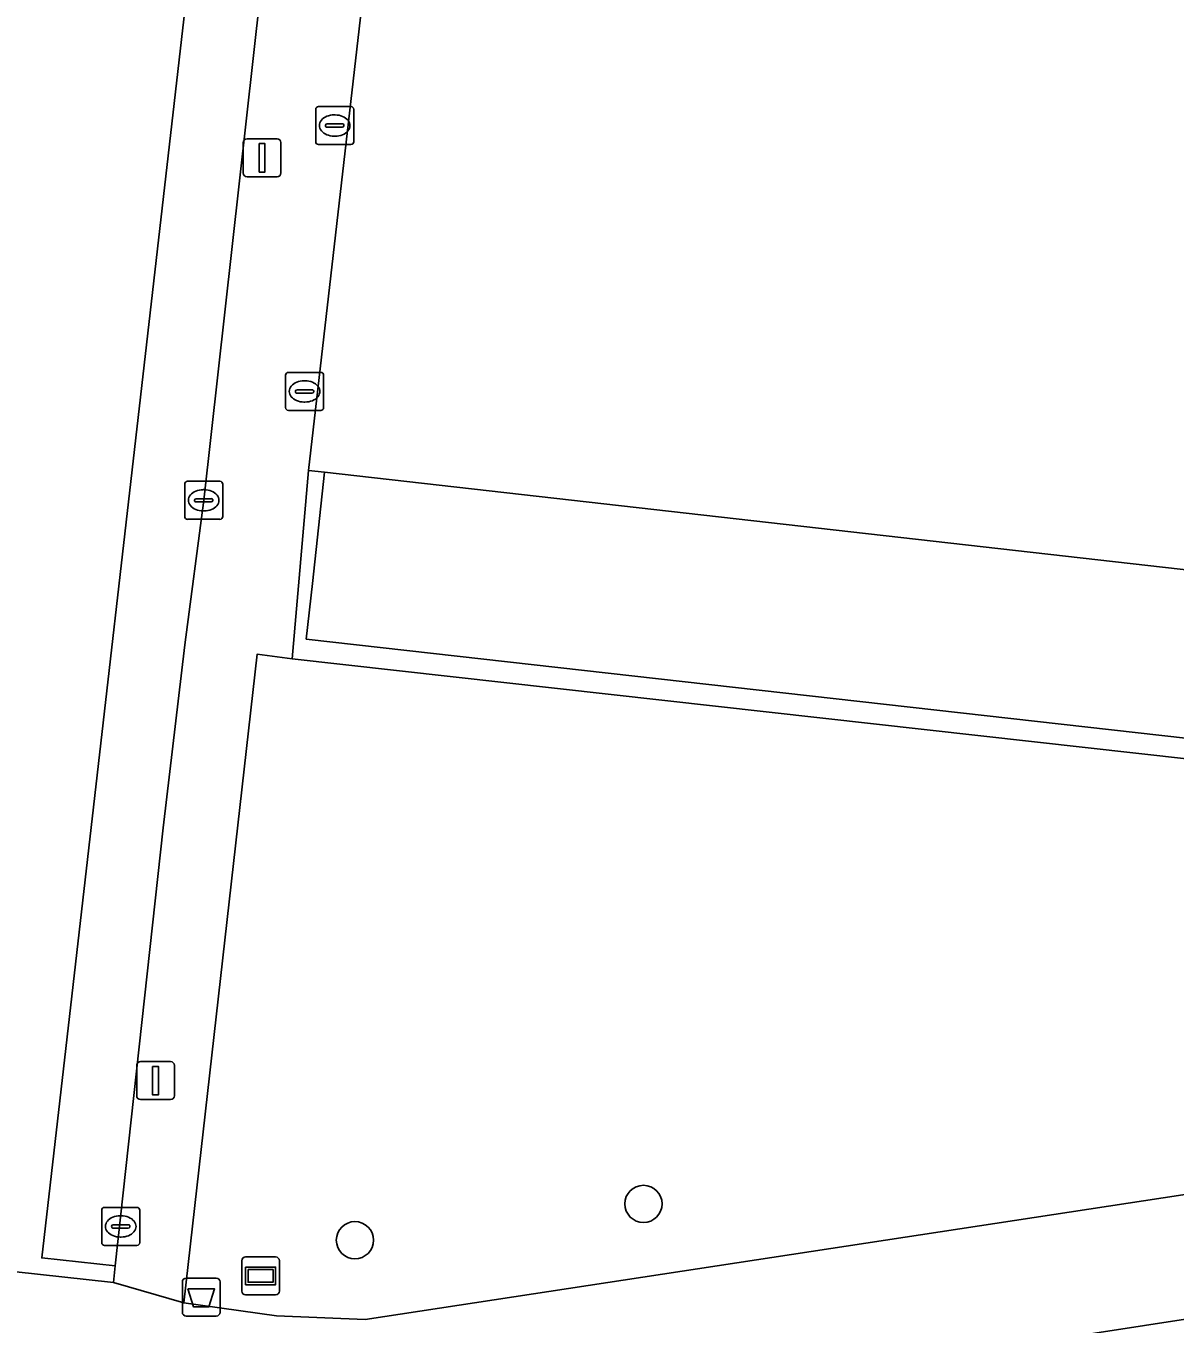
# Model space of a CAD drawing. Extents: x 162026 to 163502, y 387295 to 388169.
# Drawn here: x 162467.48 to 162497.7, y 387545.77 to 387579.9 of the extents above; entities that cross this region are included whole.
import ezdxf

# ---------------------------------------------------------------- set-up
doc = ezdxf.new("R2010")
doc.units = 0
for name, color, linetype in [('IMGEO_Afvalbak', 7, 'Continuous'), ('IMGEO_Boom', 7, 'Continuous'), ('IMGEO_Groenvoorziening', 7, 'Continuous'), ('IMGEO_Informatiebord', 7, 'Continuous'), ('IMGEO_Kolk', 7, 'Continuous'), ('IMGEO_Lichtmast', 7, 'Continuous'), ('IMGEO_Pand', 7, 'Continuous'), ('IMGEO_Parkeervlak_open', 7, 'Continuous'), ('IMGEO_Rijbaan_lokaal_gesloten', 7, 'Continuous'), ('IMGEO_Rijbaan_lokaal_open', 7, 'Continuous'), ('IMGEO_Voetpad_open', 7, 'Continuous')]:
    doc.layers.add(name, color=color, linetype=linetype)

msp = doc.modelspace()

# ---------------------------------------------------------------- linework, layer by layer
at = {"layer": 'IMGEO_Afvalbak'}
for p, q in [((162471.592, 387546.076), (162471.592, 387546.876)), ((162471.592, 387546.876), (162471.592, 387546.076)), ((162471.692, 387546.976), (162472.482, 387546.976)), ((162472.482, 387546.976), (162471.692, 387546.976)), ((162472.582, 387546.876), (162472.582, 387546.076)), ((162472.582, 387546.076), (162472.582, 387546.876)), ((162472.482, 387545.976), (162471.692, 387545.976)), ((162471.692, 387545.976), (162472.482, 387545.976))]:
    msp.add_line(p, q, dxfattribs=at)
msp.add_lwpolyline([(162471.735, 387546.69), (162472.439, 387546.69), (162472.29, 387546.22), (162471.884, 387546.22), (162471.735, 387546.69)], dxfattribs=at)
for centre, start, end in [((162471.692, 387546.876), 90, 180), ((162471.692, 387546.876), 90, 180), ((162472.482, 387546.876), 0, 90), ((162472.482, 387546.876), 360, 90), ((162471.692, 387546.076), 180, 270), ((162471.692, 387546.076), 180, 270), ((162472.482, 387546.076), 270, 0), ((162472.482, 387546.076), 270, 0)]:
    msp.add_arc(centre, 0.1, start, end, dxfattribs=at)
at = {"layer": 'IMGEO_Boom'}
for centre in [(162483.718, 387548.926), (162476.13, 387547.971)]:
    msp.add_circle(centre, 0.489, dxfattribs=at)
at = {"layer": 'IMGEO_Groenvoorziening'}
for points in [[(162500, 387560.95), (162474.852, 387563.778), (162475.013, 387565.245), (162475.334, 387568.167), (162474.912, 387568.215), (162474.484, 387563.262), (162521.755, 387557.974), (162521.891, 387558.487)], [(162523.126, 387563.146), (162521.057, 387567.837), (162517.955, 387566.473), (162519.338, 387563.182), (162500, 387565.373), (162475.334, 387568.167), (162475.013, 387565.245), (162474.852, 387563.778), (162500, 387560.95), (162521.891, 387558.487)], [(162476.397, 387545.889), (162520.325, 387552.581), (162521.018, 387555.195), (162521.755, 387557.974), (162474.484, 387563.262), (162473.555, 387563.381), (162471.635, 387546.324), (162474.068, 387545.984)]]:
    msp.add_lwpolyline(points, close=True, dxfattribs=at)
at = {"layer": 'IMGEO_Informatiebord'}
for p, q in [((162473.153, 387546.632), (162473.153, 387547.432)), ((162473.153, 387547.432), (162473.153, 387546.632)), ((162473.253, 387547.532), (162474.043, 387547.532)), ((162474.043, 387547.532), (162473.253, 387547.532)), ((162474.143, 387547.432), (162474.143, 387546.632)), ((162474.143, 387546.632), (162474.143, 387547.432)), ((162474.043, 387546.532), (162473.253, 387546.532)), ((162473.253, 387546.532), (162474.043, 387546.532))]:
    msp.add_line(p, q, dxfattribs=at)
for points in [[(162473.254, 387547.264), (162474.042, 387547.264), (162474.042, 387546.8), (162473.254, 387546.8), (162473.254, 387547.264)], [(162473.319, 387547.199), (162473.319, 387546.865), (162473.977, 387546.865), (162473.977, 387547.199), (162473.319, 387547.199)]]:
    msp.add_lwpolyline(points, dxfattribs=at)
for centre, start, end in [((162473.253, 387547.432), 90, 180), ((162473.253, 387547.432), 90, 180), ((162474.043, 387547.432), 0, 90), ((162474.043, 387547.432), 360, 90), ((162473.253, 387546.632), 180, 270), ((162473.253, 387546.632), 180, 270), ((162474.043, 387546.632), 270, 0), ((162474.043, 387546.632), 270, 0)]:
    msp.add_arc(centre, 0.1, start, end, dxfattribs=at)
at = {"layer": 'IMGEO_Kolk'}
for p, q in [((162475.173, 387577.785), (162476.025, 387577.785)), ((162475.098, 387576.859), (162475.098, 387577.711)), ((162475.586, 387577.565), (162475.611, 387577.565)), ((162476.099, 387577.711), (162476.099, 387576.859)), ((162475.357, 387577.279), (162475.357, 387577.291)), ((162475.795, 387577.242), (162475.397, 387577.242)), ((162475.4, 387577.328), (162475.798, 387577.328)), ((162475.841, 387577.291), (162475.841, 387577.279)), ((162476.025, 387576.785), (162475.173, 387576.785)), ((162475.609, 387577.005), (162475.584, 387577.005)), ((162474.305, 387569.866), (162474.305, 387570.718)), ((162474.38, 387570.792), (162475.232, 387570.792)), ((162475.306, 387570.718), (162475.306, 387569.866)), ((162474.564, 387570.286), (162474.564, 387570.298)), ((162474.607, 387570.335), (162475.005, 387570.335)), ((162474.793, 387570.572), (162474.818, 387570.572)), ((162475.048, 387570.298), (162475.048, 387570.286)), ((162475.002, 387570.249), (162474.604, 387570.249)), ((162474.816, 387570.012), (162474.791, 387570.012)), ((162475.232, 387569.792), (162474.38, 387569.792)), ((162471.728, 387567.929), (162472.58, 387567.929)), ((162471.653, 387567.003), (162471.653, 387567.855)), ((162472.141, 387567.709), (162472.166, 387567.709)), ((162472.654, 387567.855), (162472.654, 387567.003)), ((162471.912, 387567.423), (162471.912, 387567.435)), ((162472.35, 387567.386), (162471.952, 387567.386)), ((162471.955, 387567.472), (162472.353, 387567.472)), ((162472.396, 387567.435), (162472.396, 387567.423)), ((162472.58, 387566.929), (162471.728, 387566.929)), ((162472.164, 387567.149), (162472.139, 387567.149)), ((162469.471, 387547.907), (162469.471, 387548.759)), ((162469.546, 387548.833), (162470.398, 387548.833)), ((162470.472, 387548.759), (162470.472, 387547.907)), ((162469.959, 387548.613), (162469.984, 387548.613)), ((162469.73, 387548.327), (162469.73, 387548.339)), ((162470.168, 387548.29), (162469.77, 387548.29)), ((162469.773, 387548.376), (162470.171, 387548.376)), ((162470.214, 387548.339), (162470.214, 387548.327)), ((162470.398, 387547.833), (162469.546, 387547.833)), ((162469.982, 387548.053), (162469.957, 387548.053))]:
    msp.add_line(p, q, dxfattribs=at)
for points in [[(162475.173, 387577.785), (162476.025, 387577.785)], [(162475.098, 387576.859), (162475.098, 387577.711)], [(162476.099, 387577.711), (162476.099, 387576.859)], [(162476.025, 387576.785), (162475.173, 387576.785)], [(162474.305, 387569.866), (162474.305, 387570.718)], [(162474.38, 387570.792), (162475.232, 387570.792)], [(162475.306, 387570.718), (162475.306, 387569.866)], [(162475.232, 387569.792), (162474.38, 387569.792)], [(162471.728, 387567.929), (162472.58, 387567.929)], [(162471.653, 387567.003), (162471.653, 387567.855)], [(162472.654, 387567.855), (162472.654, 387567.003)], [(162472.58, 387566.929), (162471.728, 387566.929)], [(162469.471, 387547.907), (162469.471, 387548.759)], [(162469.546, 387548.833), (162470.398, 387548.833)], [(162470.472, 387548.759), (162470.472, 387547.907)], [(162470.398, 387547.833), (162469.546, 387547.833)]]:
    msp.add_lwpolyline(points, dxfattribs=at)
for centre, radius, start, end in [((162475.175, 387577.709), 0.0765, 91.552, 178.448), ((162475.175, 387577.709), 0.0765, 91.552, 178.448), ((162476.023, 387577.709), 0.0765, 1.552, 88.448), ((162476.023, 387577.709), 0.0765, 1.552, 88.448), ((162475.397, 387577.288), 0.0403, 85.8775, 175.7526), ((162475.394, 387577.278), 0.0366, 178.938, 274.7102), ((162475.798, 387577.285), 0.043, 264.8664, 352.4533), ((162475.802, 387577.29), 0.0386, 1.7309, 96.639), ((162475.175, 387576.861), 0.0765, 181.552, 268.448), ((162475.175, 387576.861), 0.0765, 181.552, 268.448), ((162476.023, 387576.861), 0.0765, 271.552, 358.448), ((162476.023, 387576.861), 0.0765, 271.552, 358.448), ((162474.382, 387570.716), 0.0765, 91.552, 178.448), ((162474.382, 387570.716), 0.0765, 91.552, 178.448), ((162475.23, 387570.716), 0.0765, 1.552, 88.448), ((162475.23, 387570.716), 0.0765, 1.552, 88.448), ((162474.604, 387570.295), 0.0403, 85.8775, 175.7526), ((162474.601, 387570.285), 0.0366, 178.938, 274.7102), ((162475.005, 387570.292), 0.043, 264.8664, 352.4533), ((162475.009, 387570.297), 0.0386, 1.7309, 96.639), ((162474.382, 387569.868), 0.0765, 181.552, 268.448), ((162474.382, 387569.868), 0.0765, 181.552, 268.448), ((162475.23, 387569.868), 0.0765, 271.552, 358.448), ((162475.23, 387569.868), 0.0765, 271.552, 358.448), ((162471.73, 387567.853), 0.0765, 91.552, 178.448), ((162471.73, 387567.853), 0.0765, 91.552, 178.448), ((162472.578, 387567.853), 0.0765, 1.552, 88.448), ((162472.578, 387567.853), 0.0765, 1.552, 88.448), ((162471.952, 387567.432), 0.0403, 85.8775, 175.7526), ((162471.949, 387567.422), 0.0366, 178.938, 274.7102), ((162472.353, 387567.429), 0.043, 264.8664, 352.4533), ((162472.357, 387567.434), 0.0386, 1.7309, 96.639), ((162471.73, 387567.005), 0.0765, 181.552, 268.448), ((162471.73, 387567.005), 0.0765, 181.552, 268.448), ((162472.578, 387567.005), 0.0765, 271.552, 358.448), ((162472.578, 387567.005), 0.0765, 271.552, 358.448), ((162469.548, 387548.757), 0.0765, 91.552, 178.448), ((162469.548, 387548.757), 0.0765, 91.552, 178.448), ((162470.396, 387548.757), 0.0765, 1.552, 88.448), ((162470.396, 387548.757), 0.0765, 1.552, 88.448), ((162469.77, 387548.336), 0.0403, 85.8775, 175.7526), ((162469.767, 387548.326), 0.0366, 178.938, 274.7102), ((162470.171, 387548.333), 0.043, 264.8664, 352.4533), ((162470.175, 387548.338), 0.0386, 1.7309, 96.639), ((162469.548, 387547.909), 0.0765, 181.552, 268.448), ((162469.548, 387547.909), 0.0765, 181.552, 268.448), ((162470.396, 387547.909), 0.0765, 271.552, 358.448), ((162470.396, 387547.909), 0.0765, 271.552, 358.448)]:
    msp.add_arc(centre, radius, start, end, dxfattribs=at)
for centre, major_axis, ratio, start_param, end_param in [((162475.585, 387577.285), (-0.387, 0.002), 0.722429, 4.712389, 7.853982), ((162475.61, 387577.285), (-0.39, 0.002), 0.717154, 1.570796, 4.712389), ((162474.792, 387570.292), (-0.387, 0.002), 0.722429, 4.712389, 7.853982), ((162474.817, 387570.292), (-0.39, 0.002), 0.717154, 1.570796, 4.712389), ((162472.14, 387567.429), (-0.387, 0.002), 0.722429, 4.712389, 7.853982), ((162472.165, 387567.429), (-0.39, 0.002), 0.717154, 1.570796, 4.712389), ((162469.958, 387548.333), (-0.387, 0.002), 0.722429, 4.712389, 7.853982), ((162469.983, 387548.333), (-0.39, 0.002), 0.717154, 1.570796, 4.712389)]:
    msp.add_ellipse(centre, major_axis=major_axis, ratio=ratio, start_param=start_param, end_param=end_param, dxfattribs=at)
at = {"layer": 'IMGEO_Lichtmast'}
for p, q in [((162473.195, 387576.037), (162473.195, 387576.837)), ((162473.195, 387576.837), (162473.195, 387576.037)), ((162473.295, 387576.937), (162474.085, 387576.937)), ((162474.085, 387576.937), (162473.295, 387576.937)), ((162474.185, 387576.837), (162474.185, 387576.037)), ((162474.185, 387576.037), (162474.185, 387576.837)), ((162474.085, 387575.937), (162473.295, 387575.937)), ((162473.295, 387575.937), (162474.085, 387575.937)), ((162470.391, 387551.768), (162470.391, 387552.568)), ((162470.391, 387552.568), (162470.391, 387551.768)), ((162470.491, 387552.668), (162471.281, 387552.668)), ((162471.281, 387552.668), (162470.491, 387552.668)), ((162471.381, 387552.568), (162471.381, 387551.768)), ((162471.381, 387551.768), (162471.381, 387552.568)), ((162471.281, 387551.668), (162470.491, 387551.668)), ((162470.491, 387551.668), (162471.281, 387551.668))]:
    msp.add_line(p, q, dxfattribs=at)
for points in [[(162473.615, 387576.812), (162473.765, 387576.812), (162473.765, 387576.062), (162473.615, 387576.062), (162473.615, 387576.812)], [(162470.811, 387552.543), (162470.961, 387552.543), (162470.961, 387551.793), (162470.811, 387551.793), (162470.811, 387552.543)]]:
    msp.add_lwpolyline(points, dxfattribs=at)
for centre, start, end in [((162473.295, 387576.837), 90, 180), ((162473.295, 387576.837), 90, 180), ((162474.085, 387576.837), 0, 90), ((162474.085, 387576.837), 360, 90), ((162473.295, 387576.037), 180, 270), ((162473.295, 387576.037), 180, 270), ((162474.085, 387576.037), 270, 0), ((162474.085, 387576.037), 270, 0), ((162470.491, 387552.568), 90, 180), ((162470.491, 387552.568), 90, 180), ((162471.281, 387552.568), 0, 90), ((162471.281, 387552.568), 360, 90), ((162470.491, 387551.768), 180, 270), ((162470.491, 387551.768), 180, 270), ((162471.281, 387551.768), 270, 0), ((162471.281, 387551.768), 270, 0)]:
    msp.add_arc(centre, 0.1, start, end, dxfattribs=at)
at = {"layer": 'IMGEO_Pand'}
msp.add_lwpolyline([(162504.499, 387578.859), (162500, 387579.363), (162498.604, 387579.52), (162498.821, 387581.124), (162499.099, 387581.104), (162499.111, 387581.27), (162499.127, 387581.396), (162476.705, 387583.918), (162476.678, 387583.68), (162476.361, 387580.909), (162474.912, 387568.215), (162475.334, 387568.167), (162500, 387565.373), (162519.338, 387563.182), (162517.955, 387566.473), (162521.057, 387567.837), (162524.967, 387569.533), (162524.89, 387569.718), (162523.891, 387572.131), (162522.764, 387574.851), (162525.655, 387576.16), (162528.323, 387586.18)], dxfattribs=at)
at = {"layer": 'IMGEO_Parkeervlak_open'}
msp.add_lwpolyline([(162471.66, 387563.627), (162472.155, 387567.429), (162473.651, 387580.788), (162471.731, 387580.934), (162467.895, 387547.505), (162469.824, 387547.293), (162471.091, 387558.812)], close=True, dxfattribs=at)
at = {"layer": 'IMGEO_Rijbaan_lokaal_gesloten'}
msp.add_lwpolyline([(162509.699, 387545.576), (162509.387, 387547.66), (162470.603, 387541.672), (162470.466, 387541.651), (162460.922, 387540.172), (162455.051, 387539.289), (162442.334, 387537.438), (162425.981, 387535.434), (162425.955, 387535.431), (162423.836, 387535.128)], dxfattribs=at)
at = {"layer": 'IMGEO_Rijbaan_lokaal_open'}
msp.add_lwpolyline([(162467.063, 387585.261), (162463.831, 387558.252), (162462.574, 387547.648), (162469.777, 387546.862), (162469.824, 387547.293), (162467.895, 387547.505), (162471.731, 387580.934)], dxfattribs=at)
at = {"layer": 'IMGEO_Voetpad_open'}
for points in [[(162477.61, 387616.66), (162475.74, 387600.104), (162475.8, 387600.097), (162474.488, 387588.257), (162473.651, 387580.788), (162472.155, 387567.429), (162471.66, 387563.627), (162471.091, 387558.812), (162469.824, 387547.293), (162469.777, 387546.862), (162471.635, 387546.324), (162473.555, 387563.381), (162474.484, 387563.262), (162474.912, 387568.215), (162476.361, 387580.909)], [(162455.051, 387539.289), (162460.922, 387540.172), (162460.741, 387541.35), (162470.253, 387542.817), (162470.466, 387541.651), (162470.603, 387541.672), (162509.387, 387547.66), (162533.057, 387551.319), (162538.298, 387552.068), (162654.07, 387569.952)], [(162588.566, 387564.34), (162581.778, 387563.272), (162581.994, 387561.763), (162526.214, 387553.209), (162526.176, 387553.529), (162526.082, 387553.514), (162522.337, 387552.882), (162520.325, 387552.581), (162476.397, 387545.889), (162474.068, 387545.984), (162471.635, 387546.324), (162469.777, 387546.862), (162462.574, 387547.648), (162462.355, 387547.672), (162462.082, 387545.236), (162422.177, 387549.714), (162421.332, 387542.054), (162426.574, 387541.474), (162426.522, 387541.005), (162426.621, 387541.03), (162452.84, 387544.504)]]:
    msp.add_lwpolyline(points, dxfattribs=at)

doc.saveas('drawing.dxf')
